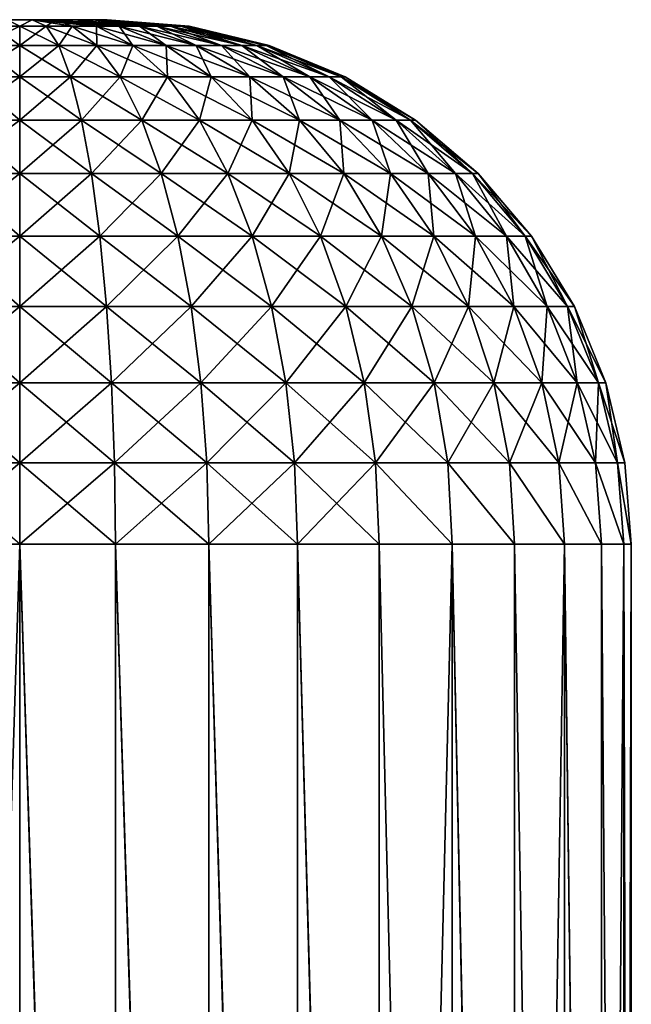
# Model space of a CAD drawing. Header units: metres. Extents: x -44 to 117, y -432 to 89.
# Tile 595 of 656: x -40 to -36.5, y -190.63 to -185. Entities that reach past the tile are written whole.
import ezdxf

# ---------------------------------------------------------------- set-up
doc = ezdxf.new("R2010")
doc.units = ezdxf.units.M
doc.layers.add('solid_125568', color=7, linetype='CONTINUOUS')

msp = doc.modelspace()

# ---------------------------------------------------------------- linework, layer by layer
at = {"layer": 'solid_125568'}
for points in [[(-39.928879, -185, 449.505096), (-40.479935, -185, 449.859772), (-40.5, -185, 450)], [(-39.5, -185, 450), (-39.928879, -185, 449.505096), (-40.5, -185, 450)], [(-40.5, -185, 450), (-40.071121, -185, 450.494904), (-39.5, -185, 450)], [(-39.928879, -185, 449.505096), (-40.420654, -185, 449.729736), (-40.479935, -185, 449.859772)], [(-39.928879, -185, 449.505096), (-40.327351, -185, 449.62207), (-40.420654, -185, 449.729736)], [(-39.928879, -185, 449.505096), (-40.20755, -185, 449.545105), (-40.327351, -185, 449.62207)], [(-39.928879, -185, 449.505096), (-40.071075, -185, 449.505066), (-40.20755, -185, 449.545105)], [(-40, -185.036942, 449.030701), (-40.15163, -185.036942, 449.042633), (-40.071075, -185, 449.505066)], [(-40.15163, -185.036942, 450.957367), (-40, -185.036942, 450.969299), (-40.071121, -185, 450.494904)], [(-40.071121, -185, 450.494904), (-39.520065, -185, 450.140228), (-39.5, -185, 450)], [(-40.071121, -185, 450.494904), (-39.579346, -185, 450.270264), (-39.520065, -185, 450.140228)], [(-40.071121, -185, 450.494904), (-39.672649, -185, 450.37793), (-39.579346, -185, 450.270264)], [(-40.071121, -185, 450.494904), (-39.79245, -185, 450.454895), (-39.672649, -185, 450.37793)], [(-40.071121, -185, 450.494904), (-39.928925, -185, 450.494934), (-39.79245, -185, 450.454895)], [(-40, -185.036942, 450.969299), (-39.928925, -185, 450.494934), (-40.071121, -185, 450.494904)], [(-40, -185.036942, 449.030701), (-40.071075, -185, 449.505066), (-39.928879, -185, 449.505096)], [(-39.84837, -185.036942, 449.042633), (-40, -185.036942, 449.030701), (-39.928879, -185, 449.505096)], [(-40, -185.036942, 450.969299), (-39.84837, -185.036942, 450.957367), (-39.928925, -185, 450.494934)], [(-39.84837, -185.036942, 450.957367), (-39.79245, -185, 450.454895), (-39.928925, -185, 450.494934)], [(-39.70047, -185.036942, 449.078156), (-39.84837, -185.036942, 449.042633), (-39.928879, -185, 449.505096)], [(-39.559948, -185.036942, 449.136353), (-39.70047, -185.036942, 449.078156), (-39.928879, -185, 449.505096)], [(-39.43026, -185.036942, 449.21582), (-39.559948, -185.036942, 449.136353), (-39.928879, -185, 449.505096)], [(-39.314602, -185.036942, 449.314606), (-39.43026, -185.036942, 449.21582), (-39.928879, -185, 449.505096)], [(-39.21582, -185.036942, 449.430267), (-39.314602, -185.036942, 449.314606), (-39.928879, -185, 449.505096)], [(-39.136349, -185.036942, 449.559937), (-39.21582, -185.036942, 449.430267), (-39.928879, -185, 449.505096)], [(-39.07814, -185.036942, 449.70047), (-39.136349, -185.036942, 449.559937), (-39.928879, -185, 449.505096)], [(-39.042633, -185.036942, 449.848358), (-39.928879, -185, 449.505096), (-39.5, -185, 450)], [(-39.042633, -185.036942, 449.848358), (-39.07814, -185.036942, 449.70047), (-39.928879, -185, 449.505096)], [(-39.84837, -185.036942, 450.957367), (-39.70047, -185.036942, 450.921844), (-39.79245, -185, 450.454895)], [(-39.559948, -185.036942, 450.863647), (-39.672649, -185, 450.37793), (-39.79245, -185, 450.454895)], [(-39.70047, -185.036942, 450.921844), (-39.559948, -185.036942, 450.863647), (-39.79245, -185, 450.454895)], [(-39.314602, -185.036942, 450.685394), (-39.579346, -185, 450.270264), (-39.672649, -185, 450.37793)], [(-39.43026, -185.036942, 450.78418), (-39.314602, -185.036942, 450.685394), (-39.672649, -185, 450.37793)], [(-39.559948, -185.036942, 450.863647), (-39.43026, -185.036942, 450.78418), (-39.672649, -185, 450.37793)], [(-39.136349, -185.036942, 450.440063), (-39.520065, -185, 450.140228), (-39.579346, -185, 450.270264)], [(-39.21582, -185.036942, 450.569733), (-39.136349, -185.036942, 450.440063), (-39.579346, -185, 450.270264)], [(-39.314602, -185.036942, 450.685394), (-39.21582, -185.036942, 450.569733), (-39.579346, -185, 450.270264)], [(-39.042633, -185.036942, 450.151642), (-39.5, -185, 450), (-39.520065, -185, 450.140228)], [(-39.07814, -185.036942, 450.29953), (-39.042633, -185.036942, 450.151642), (-39.520065, -185, 450.140228)], [(-39.136349, -185.036942, 450.440063), (-39.07814, -185.036942, 450.29953), (-39.520065, -185, 450.140228)], [(-39.030701, -185.036942, 450), (-39.042633, -185.036942, 449.848358), (-39.5, -185, 450)], [(-39.042633, -185.036942, 450.151642), (-39.030701, -185.036942, 450), (-39.5, -185, 450)], [(-40.223309, -185.146973, 448.590088), (-40.15163, -185.036942, 449.042633), (-40, -185.036942, 449.030701)], [(-40.223309, -185.146973, 448.590088), (-40, -185.036942, 449.030701), (-40, -185.146973, 448.57251)], [(-40, -185.146973, 451.42749), (-40.15163, -185.036942, 450.957367), (-40.223309, -185.146973, 451.409912)], [(-40, -185.146973, 451.42749), (-40, -185.036942, 450.969299), (-40.15163, -185.036942, 450.957367)], [(-40, -185.146973, 448.57251), (-40, -185.036942, 449.030701), (-39.84837, -185.036942, 449.042633)], [(-40, -185.146973, 448.57251), (-39.84837, -185.036942, 449.042633), (-39.776691, -185.146973, 448.590088)], [(-39.776691, -185.146973, 451.409912), (-39.84837, -185.036942, 450.957367), (-40, -185.036942, 450.969299)], [(-39.776691, -185.146973, 451.409912), (-40, -185.036942, 450.969299), (-40, -185.146973, 451.42749)], [(-39.776691, -185.146973, 448.590088), (-39.84837, -185.036942, 449.042633), (-39.70047, -185.036942, 449.078156)], [(-39.55888, -185.146973, 451.357635), (-39.70047, -185.036942, 450.921844), (-39.84837, -185.036942, 450.957367)], [(-39.55888, -185.146973, 451.357635), (-39.84837, -185.036942, 450.957367), (-39.776691, -185.146973, 451.409912)], [(-39.776691, -185.146973, 448.590088), (-39.70047, -185.036942, 449.078156), (-39.55888, -185.146973, 448.642365)], [(-39.55888, -185.146973, 448.642365), (-39.70047, -185.036942, 449.078156), (-39.559948, -185.036942, 449.136353)], [(-39.351929, -185.146973, 451.271912), (-39.559948, -185.036942, 450.863647), (-39.70047, -185.036942, 450.921844)], [(-39.351929, -185.146973, 451.271912), (-39.70047, -185.036942, 450.921844), (-39.55888, -185.146973, 451.357635)], [(-39.351929, -185.146973, 448.728088), (-39.559948, -185.036942, 449.136353), (-39.43026, -185.036942, 449.21582)], [(-39.55888, -185.146973, 448.642365), (-39.559948, -185.036942, 449.136353), (-39.351929, -185.146973, 448.728088)], [(-39.160938, -185.146973, 451.154877), (-39.43026, -185.036942, 450.78418), (-39.559948, -185.036942, 450.863647)], [(-39.160938, -185.146973, 451.154877), (-39.559948, -185.036942, 450.863647), (-39.351929, -185.146973, 451.271912)], [(-39.160938, -185.146973, 448.845123), (-39.43026, -185.036942, 449.21582), (-39.314602, -185.036942, 449.314606)], [(-39.351929, -185.146973, 448.728088), (-39.43026, -185.036942, 449.21582), (-39.160938, -185.146973, 448.845123)], [(-38.990608, -185.146973, 451.009399), (-39.314602, -185.036942, 450.685394), (-39.43026, -185.036942, 450.78418)], [(-38.990608, -185.146973, 451.009399), (-39.43026, -185.036942, 450.78418), (-39.160938, -185.146973, 451.154877)], [(-38.990608, -185.146973, 448.990601), (-39.314602, -185.036942, 449.314606), (-39.21582, -185.036942, 449.430267)], [(-39.160938, -185.146973, 448.845123), (-39.314602, -185.036942, 449.314606), (-38.990608, -185.146973, 448.990601)], [(-38.845131, -185.146973, 450.83905), (-39.21582, -185.036942, 450.569733), (-39.314602, -185.036942, 450.685394)], [(-38.845131, -185.146973, 450.83905), (-39.314602, -185.036942, 450.685394), (-38.990608, -185.146973, 451.009399)], [(-38.845131, -185.146973, 449.16095), (-39.21582, -185.036942, 449.430267), (-39.136349, -185.036942, 449.559937)], [(-38.990608, -185.146973, 448.990601), (-39.21582, -185.036942, 449.430267), (-38.845131, -185.146973, 449.16095)], [(-38.728092, -185.146973, 450.648071), (-39.136349, -185.036942, 450.440063), (-39.21582, -185.036942, 450.569733)], [(-38.728092, -185.146973, 450.648071), (-39.21582, -185.036942, 450.569733), (-38.845131, -185.146973, 450.83905)], [(-38.728092, -185.146973, 449.351929), (-39.136349, -185.036942, 449.559937), (-39.07814, -185.036942, 449.70047)], [(-38.845131, -185.146973, 449.16095), (-39.136349, -185.036942, 449.559937), (-38.728092, -185.146973, 449.351929)], [(-38.642368, -185.146973, 450.441132), (-39.07814, -185.036942, 450.29953), (-39.136349, -185.036942, 450.440063)], [(-38.642368, -185.146973, 450.441132), (-39.136349, -185.036942, 450.440063), (-38.728092, -185.146973, 450.648071)], [(-38.642368, -185.146973, 449.558868), (-39.07814, -185.036942, 449.70047), (-39.042633, -185.036942, 449.848358)], [(-38.728092, -185.146973, 449.351929), (-39.07814, -185.036942, 449.70047), (-38.642368, -185.146973, 449.558868)], [(-38.590076, -185.146973, 450.223297), (-39.042633, -185.036942, 450.151642), (-39.07814, -185.036942, 450.29953)], [(-38.590076, -185.146973, 450.223297), (-39.07814, -185.036942, 450.29953), (-38.642368, -185.146973, 450.441132)], [(-38.590076, -185.146973, 449.776703), (-39.042633, -185.036942, 449.848358), (-39.030701, -185.036942, 450)], [(-38.642368, -185.146973, 449.558868), (-39.042633, -185.036942, 449.848358), (-38.590076, -185.146973, 449.776703)], [(-39.042633, -185.036942, 450.151642), (-38.572502, -185.146973, 450), (-39.030701, -185.036942, 450)], [(-38.590076, -185.146973, 450.223297), (-38.572502, -185.146973, 450), (-39.042633, -185.036942, 450.151642)], [(-38.590076, -185.146973, 449.776703), (-39.030701, -185.036942, 450), (-38.572502, -185.146973, 450)], [(-40, -185.146973, 448.57251), (-40, -185.327408, 448.137177), (-40.291409, -185.327408, 448.160126)], [(-40.223309, -185.146973, 448.590088), (-40, -185.146973, 448.57251), (-40.291409, -185.327408, 448.160126)], [(-40.223309, -185.146973, 451.409912), (-40.291409, -185.327408, 451.839874), (-40, -185.327408, 451.862823)], [(-40, -185.146973, 451.42749), (-40.223309, -185.146973, 451.409912), (-40, -185.327408, 451.862823)], [(-39.776691, -185.146973, 448.590088), (-39.708591, -185.327408, 448.160126), (-40, -185.327408, 448.137177)], [(-40, -185.146973, 448.57251), (-39.776691, -185.146973, 448.590088), (-40, -185.327408, 448.137177)], [(-40, -185.146973, 451.42749), (-40, -185.327408, 451.862823), (-39.708591, -185.327408, 451.839874)], [(-39.776691, -185.146973, 451.409912), (-40, -185.146973, 451.42749), (-39.708591, -185.327408, 451.839874)], [(-39.776691, -185.146973, 448.590088), (-39.55888, -185.146973, 448.642365), (-39.708591, -185.327408, 448.160126)], [(-39.776691, -185.146973, 451.409912), (-39.708591, -185.327408, 451.839874), (-39.424362, -185.327408, 451.771637)], [(-39.55888, -185.146973, 451.357635), (-39.776691, -185.146973, 451.409912), (-39.424362, -185.327408, 451.771637)], [(-39.55888, -185.146973, 448.642365), (-39.424362, -185.327408, 448.228363), (-39.708591, -185.327408, 448.160126)], [(-39.55888, -185.146973, 448.642365), (-39.351929, -185.146973, 448.728088), (-39.424362, -185.327408, 448.228363)], [(-39.55888, -185.146973, 451.357635), (-39.424362, -185.327408, 451.771637), (-39.154301, -185.327408, 451.65979)], [(-39.351929, -185.146973, 451.271912), (-39.55888, -185.146973, 451.357635), (-39.154301, -185.327408, 451.65979)], [(-39.351929, -185.146973, 448.728088), (-39.154301, -185.327408, 448.34021), (-39.424362, -185.327408, 448.228363)], [(-39.351929, -185.146973, 448.728088), (-39.160938, -185.146973, 448.845123), (-39.154301, -185.327408, 448.34021)], [(-39.351929, -185.146973, 451.271912), (-39.154301, -185.327408, 451.65979), (-38.905067, -185.327408, 451.50705)], [(-39.160938, -185.146973, 451.154877), (-39.351929, -185.146973, 451.271912), (-38.905067, -185.327408, 451.50705)], [(-39.160938, -185.146973, 448.845123), (-38.905067, -185.327408, 448.49295), (-39.154301, -185.327408, 448.34021)], [(-39.160938, -185.146973, 448.845123), (-38.990608, -185.146973, 448.990601), (-38.905067, -185.327408, 448.49295)], [(-39.160938, -185.146973, 451.154877), (-38.905067, -185.327408, 451.50705), (-38.682796, -185.327408, 451.3172)], [(-38.990608, -185.146973, 451.009399), (-39.160938, -185.146973, 451.154877), (-38.682796, -185.327408, 451.3172)], [(-38.990608, -185.146973, 448.990601), (-38.682796, -185.327408, 448.6828), (-38.905067, -185.327408, 448.49295)], [(-38.990608, -185.146973, 448.990601), (-38.845131, -185.146973, 449.16095), (-38.682796, -185.327408, 448.6828)], [(-38.990608, -185.146973, 451.009399), (-38.682796, -185.327408, 451.3172), (-38.492954, -185.327408, 451.09494)], [(-38.845131, -185.146973, 450.83905), (-38.990608, -185.146973, 451.009399), (-38.492954, -185.327408, 451.09494)], [(-38.845131, -185.146973, 449.16095), (-38.492954, -185.327408, 448.90506), (-38.682796, -185.327408, 448.6828)], [(-38.845131, -185.146973, 449.16095), (-38.728092, -185.146973, 449.351929), (-38.492954, -185.327408, 448.90506)], [(-38.845131, -185.146973, 450.83905), (-38.492954, -185.327408, 451.09494), (-38.340225, -185.327408, 450.845703)], [(-38.728092, -185.146973, 450.648071), (-38.845131, -185.146973, 450.83905), (-38.340225, -185.327408, 450.845703)], [(-38.728092, -185.146973, 449.351929), (-38.340225, -185.327408, 449.154297), (-38.492954, -185.327408, 448.90506)], [(-38.728092, -185.146973, 449.351929), (-38.642368, -185.146973, 449.558868), (-38.340225, -185.327408, 449.154297)], [(-38.728092, -185.146973, 450.648071), (-38.340225, -185.327408, 450.845703), (-38.228363, -185.327408, 450.575653)], [(-38.642368, -185.146973, 450.441132), (-38.728092, -185.146973, 450.648071), (-38.228363, -185.327408, 450.575653)], [(-38.642368, -185.146973, 449.558868), (-38.228363, -185.327408, 449.424347), (-38.340225, -185.327408, 449.154297)], [(-38.642368, -185.146973, 449.558868), (-38.590076, -185.146973, 449.776703), (-38.228363, -185.327408, 449.424347)], [(-38.642368, -185.146973, 450.441132), (-38.228363, -185.327408, 450.575653), (-38.160126, -185.327408, 450.291412)], [(-38.590076, -185.146973, 450.223297), (-38.642368, -185.146973, 450.441132), (-38.160126, -185.327408, 450.291412)], [(-38.590076, -185.146973, 450.223297), (-38.137192, -185.327408, 450), (-38.572502, -185.146973, 450)], [(-38.590076, -185.146973, 450.223297), (-38.160126, -185.327408, 450.291412), (-38.137192, -185.327408, 450)], [(-38.590076, -185.146973, 449.776703), (-38.160126, -185.327408, 449.708588), (-38.228363, -185.327408, 449.424347)], [(-38.590076, -185.146973, 449.776703), (-38.572502, -185.146973, 450), (-38.160126, -185.327408, 449.708588)], [(-38.572502, -185.146973, 450), (-38.137192, -185.327408, 450), (-38.160126, -185.327408, 449.708588)], [(-40, -185.327408, 448.137177), (-40, -185.573776, 447.735504), (-40.354244, -185.573776, 447.763397)], [(-40.291409, -185.327408, 448.160126), (-40, -185.327408, 448.137177), (-40.354244, -185.573776, 447.763397)], [(-40.291409, -185.327408, 451.839874), (-40.354244, -185.573776, 452.236603), (-40, -185.573776, 452.264496)], [(-40, -185.327408, 451.862823), (-40.291409, -185.327408, 451.839874), (-40, -185.573776, 452.264496)], [(-39.708591, -185.327408, 448.160126), (-39.645756, -185.573776, 447.763397), (-40, -185.573776, 447.735504)], [(-40, -185.327408, 448.137177), (-39.708591, -185.327408, 448.160126), (-40, -185.573776, 447.735504)], [(-40, -185.327408, 451.862823), (-40, -185.573776, 452.264496), (-39.645756, -185.573776, 452.236603)], [(-39.708591, -185.327408, 451.839874), (-40, -185.327408, 451.862823), (-39.645756, -185.573776, 452.236603)], [(-39.708591, -185.327408, 448.160126), (-39.424362, -185.327408, 448.228363), (-39.645756, -185.573776, 447.763397)], [(-39.708591, -185.327408, 451.839874), (-39.645756, -185.573776, 452.236603), (-39.300232, -185.573776, 452.153656)], [(-39.424362, -185.327408, 451.771637), (-39.708591, -185.327408, 451.839874), (-39.300232, -185.573776, 452.153656)], [(-39.424362, -185.327408, 448.228363), (-39.300232, -185.573776, 447.846344), (-39.645756, -185.573776, 447.763397)], [(-39.424362, -185.327408, 448.228363), (-39.154301, -185.327408, 448.34021), (-39.300232, -185.573776, 447.846344)], [(-39.424362, -185.327408, 451.771637), (-39.300232, -185.573776, 452.153656), (-38.971939, -185.573776, 452.01767)], [(-39.154301, -185.327408, 451.65979), (-39.424362, -185.327408, 451.771637), (-38.971939, -185.573776, 452.01767)], [(-39.154301, -185.327408, 448.34021), (-38.971939, -185.573776, 447.98233), (-39.300232, -185.573776, 447.846344)], [(-39.154301, -185.327408, 448.34021), (-38.905067, -185.327408, 448.49295), (-38.971939, -185.573776, 447.98233)], [(-39.154301, -185.327408, 451.65979), (-38.971939, -185.573776, 452.01767), (-38.668961, -185.573776, 451.832031)], [(-38.905067, -185.327408, 451.50705), (-39.154301, -185.327408, 451.65979), (-38.668961, -185.573776, 451.832031)], [(-38.905067, -185.327408, 448.49295), (-38.668961, -185.573776, 448.167969), (-38.971939, -185.573776, 447.98233)], [(-38.905067, -185.327408, 448.49295), (-38.682796, -185.327408, 448.6828), (-38.668961, -185.573776, 448.167969)], [(-38.905067, -185.327408, 451.50705), (-38.668961, -185.573776, 451.832031), (-38.398758, -185.573776, 451.601227)], [(-38.682796, -185.327408, 451.3172), (-38.905067, -185.327408, 451.50705), (-38.398758, -185.573776, 451.601227)], [(-38.682796, -185.327408, 448.6828), (-38.398758, -185.573776, 448.398773), (-38.668961, -185.573776, 448.167969)], [(-38.682796, -185.327408, 448.6828), (-38.492954, -185.327408, 448.90506), (-38.398758, -185.573776, 448.398773)], [(-38.682796, -185.327408, 451.3172), (-38.398758, -185.573776, 451.601227), (-38.167984, -185.573776, 451.331024)], [(-38.492954, -185.327408, 451.09494), (-38.682796, -185.327408, 451.3172), (-38.167984, -185.573776, 451.331024)], [(-38.492954, -185.327408, 448.90506), (-38.167984, -185.573776, 448.668976), (-38.398758, -185.573776, 448.398773)], [(-38.492954, -185.327408, 448.90506), (-38.340225, -185.327408, 449.154297), (-38.167984, -185.573776, 448.668976)], [(-38.492954, -185.327408, 451.09494), (-38.167984, -185.573776, 451.331024), (-37.982319, -185.573776, 451.028046)], [(-38.340225, -185.327408, 450.845703), (-38.492954, -185.327408, 451.09494), (-37.982319, -185.573776, 451.028046)], [(-38.340225, -185.327408, 449.154297), (-37.982319, -185.573776, 448.971954), (-38.167984, -185.573776, 448.668976)], [(-38.340225, -185.327408, 449.154297), (-38.228363, -185.327408, 449.424347), (-37.982319, -185.573776, 448.971954)], [(-38.340225, -185.327408, 450.845703), (-37.982319, -185.573776, 451.028046), (-37.846336, -185.573776, 450.699768)], [(-38.228363, -185.327408, 450.575653), (-38.340225, -185.327408, 450.845703), (-37.846336, -185.573776, 450.699768)], [(-38.228363, -185.327408, 449.424347), (-37.846336, -185.573776, 449.300232), (-37.982319, -185.573776, 448.971954)], [(-38.228363, -185.327408, 449.424347), (-38.160126, -185.327408, 449.708588), (-37.846336, -185.573776, 449.300232)], [(-38.228363, -185.327408, 450.575653), (-37.846336, -185.573776, 450.699768), (-37.763382, -185.573776, 450.354248)], [(-38.160126, -185.327408, 450.291412), (-38.228363, -185.327408, 450.575653), (-37.763382, -185.573776, 450.354248)], [(-38.160126, -185.327408, 450.291412), (-37.735504, -185.573776, 450), (-38.137192, -185.327408, 450)], [(-38.160126, -185.327408, 450.291412), (-37.763382, -185.573776, 450.354248), (-37.735504, -185.573776, 450)], [(-38.160126, -185.327408, 449.708588), (-37.763382, -185.573776, 449.645752), (-37.846336, -185.573776, 449.300232)], [(-38.160126, -185.327408, 449.708588), (-38.137192, -185.327408, 450), (-37.763382, -185.573776, 449.645752)], [(-38.137192, -185.327408, 450), (-37.735504, -185.573776, 450), (-37.763382, -185.573776, 449.645752)], [(-40, -185.573776, 447.735504), (-40, -185.880005, 447.37735), (-40.410275, -185.880005, 447.409637)], [(-40.354244, -185.573776, 447.763397), (-40, -185.573776, 447.735504), (-40.410275, -185.880005, 447.409637)], [(-40.354244, -185.573776, 452.236603), (-40.410275, -185.880005, 452.590363), (-40, -185.880005, 452.62265)], [(-40, -185.573776, 452.264496), (-40.354244, -185.573776, 452.236603), (-40, -185.880005, 452.62265)], [(-39.645756, -185.573776, 447.763397), (-39.589725, -185.880005, 447.409637), (-40, -185.880005, 447.37735)], [(-40, -185.573776, 447.735504), (-39.645756, -185.573776, 447.763397), (-40, -185.880005, 447.37735)], [(-40, -185.573776, 452.264496), (-40, -185.880005, 452.62265), (-39.589725, -185.880005, 452.590363)], [(-39.645756, -185.573776, 452.236603), (-40, -185.573776, 452.264496), (-39.589725, -185.880005, 452.590363)], [(-39.645756, -185.573776, 447.763397), (-39.300232, -185.573776, 447.846344), (-39.589725, -185.880005, 447.409637)], [(-39.645756, -185.573776, 452.236603), (-39.589725, -185.880005, 452.590363), (-39.189556, -185.880005, 452.494293)], [(-39.300232, -185.573776, 452.153656), (-39.645756, -185.573776, 452.236603), (-39.189556, -185.880005, 452.494293)], [(-39.300232, -185.573776, 447.846344), (-39.189556, -185.880005, 447.505707), (-39.589725, -185.880005, 447.409637)], [(-39.300232, -185.573776, 447.846344), (-38.971939, -185.573776, 447.98233), (-39.189556, -185.880005, 447.505707)], [(-39.300232, -185.573776, 452.153656), (-39.189556, -185.880005, 452.494293), (-38.809341, -185.880005, 452.336792)], [(-38.971939, -185.573776, 452.01767), (-39.300232, -185.573776, 452.153656), (-38.809341, -185.880005, 452.336792)], [(-38.971939, -185.573776, 447.98233), (-38.809341, -185.880005, 447.663208), (-39.189556, -185.880005, 447.505707)], [(-38.971939, -185.573776, 447.98233), (-38.668961, -185.573776, 448.167969), (-38.809341, -185.880005, 447.663208)], [(-38.971939, -185.573776, 452.01767), (-38.809341, -185.880005, 452.336792), (-38.458443, -185.880005, 452.121765)], [(-38.668961, -185.573776, 451.832031), (-38.971939, -185.573776, 452.01767), (-38.458443, -185.880005, 452.121765)], [(-38.668961, -185.573776, 448.167969), (-38.458443, -185.880005, 447.878235), (-38.809341, -185.880005, 447.663208)], [(-38.668961, -185.573776, 448.167969), (-38.398758, -185.573776, 448.398773), (-38.458443, -185.880005, 447.878235)], [(-38.668961, -185.573776, 451.832031), (-38.458443, -185.880005, 452.121765), (-38.145504, -185.880005, 451.854492)], [(-38.398758, -185.573776, 451.601227), (-38.668961, -185.573776, 451.832031), (-38.145504, -185.880005, 451.854492)], [(-38.398758, -185.573776, 448.398773), (-38.145504, -185.880005, 448.145508), (-38.458443, -185.880005, 447.878235)], [(-38.398758, -185.573776, 448.398773), (-38.167984, -185.573776, 448.668976), (-38.145504, -185.880005, 448.145508)], [(-38.398758, -185.573776, 451.601227), (-38.145504, -185.880005, 451.854492), (-37.878231, -185.880005, 451.541565)], [(-38.167984, -185.573776, 451.331024), (-38.398758, -185.573776, 451.601227), (-37.878231, -185.880005, 451.541565)], [(-38.167984, -185.573776, 448.668976), (-37.878231, -185.880005, 448.458435), (-38.145504, -185.880005, 448.145508)], [(-38.167984, -185.573776, 448.668976), (-37.982319, -185.573776, 448.971954), (-37.878231, -185.880005, 448.458435)], [(-38.167984, -185.573776, 451.331024), (-37.878231, -185.880005, 451.541565), (-37.6632, -185.880005, 451.190674)], [(-37.982319, -185.573776, 451.028046), (-38.167984, -185.573776, 451.331024), (-37.6632, -185.880005, 451.190674)], [(-37.982319, -185.573776, 448.971954), (-37.6632, -185.880005, 448.809326), (-37.878231, -185.880005, 448.458435)], [(-37.982319, -185.573776, 448.971954), (-37.846336, -185.573776, 449.300232), (-37.6632, -185.880005, 448.809326)], [(-37.982319, -185.573776, 451.028046), (-37.6632, -185.880005, 451.190674), (-37.505711, -185.880005, 450.810455)], [(-37.846336, -185.573776, 450.699768), (-37.982319, -185.573776, 451.028046), (-37.505711, -185.880005, 450.810455)], [(-37.846336, -185.573776, 449.300232), (-37.505711, -185.880005, 449.189545), (-37.6632, -185.880005, 448.809326)], [(-37.846336, -185.573776, 449.300232), (-37.763382, -185.573776, 449.645752), (-37.505711, -185.880005, 449.189545)], [(-37.846336, -185.573776, 450.699768), (-37.505711, -185.880005, 450.810455), (-37.409637, -185.880005, 450.410278)], [(-37.763382, -185.573776, 450.354248), (-37.846336, -185.573776, 450.699768), (-37.409637, -185.880005, 450.410278)], [(-37.763382, -185.573776, 450.354248), (-37.37735, -185.880005, 450), (-37.735504, -185.573776, 450)], [(-37.763382, -185.573776, 450.354248), (-37.409637, -185.880005, 450.410278), (-37.37735, -185.880005, 450)], [(-37.763382, -185.573776, 449.645752), (-37.409637, -185.880005, 449.589722), (-37.505711, -185.880005, 449.189545)], [(-37.763382, -185.573776, 449.645752), (-37.735504, -185.573776, 450), (-37.409637, -185.880005, 449.589722)], [(-37.735504, -185.573776, 450), (-37.37735, -185.880005, 450), (-37.409637, -185.880005, 449.589722)], [(-40, -185.880005, 447.37735), (-40, -186.238556, 447.071564), (-40.458107, -186.238556, 447.107605)], [(-40.410275, -185.880005, 447.409637), (-40, -185.880005, 447.37735), (-40.458107, -186.238556, 447.107605)], [(-40.410275, -185.880005, 452.590363), (-40.458107, -186.238556, 452.892395), (-40, -186.238556, 452.928436)], [(-40, -185.880005, 452.62265), (-40.410275, -185.880005, 452.590363), (-40, -186.238556, 452.928436)], [(-39.589725, -185.880005, 447.409637), (-39.541893, -186.238556, 447.107605), (-40, -186.238556, 447.071564)], [(-40, -185.880005, 447.37735), (-39.589725, -185.880005, 447.409637), (-40, -186.238556, 447.071564)], [(-40, -185.880005, 452.62265), (-40, -186.238556, 452.928436), (-39.541893, -186.238556, 452.892395)], [(-39.589725, -185.880005, 452.590363), (-40, -185.880005, 452.62265), (-39.541893, -186.238556, 452.892395)], [(-39.589725, -185.880005, 447.409637), (-39.189556, -185.880005, 447.505707), (-39.541893, -186.238556, 447.107605)], [(-39.589725, -185.880005, 452.590363), (-39.541893, -186.238556, 452.892395), (-39.095062, -186.238556, 452.785095)], [(-39.189556, -185.880005, 452.494293), (-39.589725, -185.880005, 452.590363), (-39.095062, -186.238556, 452.785095)], [(-39.189556, -185.880005, 447.505707), (-39.095062, -186.238556, 447.214905), (-39.541893, -186.238556, 447.107605)], [(-39.189556, -185.880005, 447.505707), (-38.809341, -185.880005, 447.663208), (-39.095062, -186.238556, 447.214905)], [(-39.189556, -185.880005, 452.494293), (-39.095062, -186.238556, 452.785095), (-38.670517, -186.238556, 452.609253)], [(-38.809341, -185.880005, 452.336792), (-39.189556, -185.880005, 452.494293), (-38.670517, -186.238556, 452.609253)], [(-38.809341, -185.880005, 447.663208), (-38.670517, -186.238556, 447.390747), (-39.095062, -186.238556, 447.214905)], [(-38.809341, -185.880005, 447.663208), (-38.458443, -185.880005, 447.878235), (-38.670517, -186.238556, 447.390747)], [(-38.809341, -185.880005, 452.336792), (-38.670517, -186.238556, 452.609253), (-38.278709, -186.238556, 452.369141)], [(-38.458443, -185.880005, 452.121765), (-38.809341, -185.880005, 452.336792), (-38.278709, -186.238556, 452.369141)], [(-38.458443, -185.880005, 447.878235), (-38.278709, -186.238556, 447.630859), (-38.670517, -186.238556, 447.390747)], [(-38.458443, -185.880005, 447.878235), (-38.145504, -185.880005, 448.145508), (-38.278709, -186.238556, 447.630859)], [(-38.458443, -185.880005, 452.121765), (-38.278709, -186.238556, 452.369141), (-37.929283, -186.238556, 452.070709)], [(-38.145504, -185.880005, 451.854492), (-38.458443, -185.880005, 452.121765), (-37.929283, -186.238556, 452.070709)], [(-38.145504, -185.880005, 448.145508), (-37.929283, -186.238556, 447.929291), (-38.278709, -186.238556, 447.630859)], [(-38.145504, -185.880005, 448.145508), (-37.878231, -185.880005, 448.458435), (-37.929283, -186.238556, 447.929291)], [(-38.145504, -185.880005, 451.854492), (-37.929283, -186.238556, 452.070709), (-37.630848, -186.238556, 451.721283)], [(-37.878231, -185.880005, 451.541565), (-38.145504, -185.880005, 451.854492), (-37.630848, -186.238556, 451.721283)], [(-37.878231, -185.880005, 448.458435), (-37.630848, -186.238556, 448.278717), (-37.929283, -186.238556, 447.929291)], [(-37.878231, -185.880005, 448.458435), (-37.6632, -185.880005, 448.809326), (-37.630848, -186.238556, 448.278717)], [(-37.878231, -185.880005, 451.541565), (-37.630848, -186.238556, 451.721283), (-37.390747, -186.238556, 451.329468)], [(-37.6632, -185.880005, 451.190674), (-37.878231, -185.880005, 451.541565), (-37.390747, -186.238556, 451.329468)], [(-37.6632, -185.880005, 448.809326), (-37.390747, -186.238556, 448.670532), (-37.630848, -186.238556, 448.278717)], [(-37.6632, -185.880005, 448.809326), (-37.505711, -185.880005, 449.189545), (-37.390747, -186.238556, 448.670532)], [(-37.6632, -185.880005, 451.190674), (-37.390747, -186.238556, 451.329468), (-37.214893, -186.238556, 450.904938)], [(-37.505711, -185.880005, 450.810455), (-37.6632, -185.880005, 451.190674), (-37.214893, -186.238556, 450.904938)], [(-37.505711, -185.880005, 449.189545), (-37.214893, -186.238556, 449.095062), (-37.390747, -186.238556, 448.670532)], [(-37.505711, -185.880005, 449.189545), (-37.409637, -185.880005, 449.589722), (-37.214893, -186.238556, 449.095062)], [(-37.505711, -185.880005, 450.810455), (-37.214893, -186.238556, 450.904938), (-37.10762, -186.238556, 450.458099)], [(-37.409637, -185.880005, 450.410278), (-37.505711, -185.880005, 450.810455), (-37.10762, -186.238556, 450.458099)], [(-37.409637, -185.880005, 450.410278), (-37.071568, -186.238556, 450), (-37.37735, -185.880005, 450)], [(-37.409637, -185.880005, 450.410278), (-37.10762, -186.238556, 450.458099), (-37.071568, -186.238556, 450)], [(-37.409637, -185.880005, 449.589722), (-37.10762, -186.238556, 449.541901), (-37.214893, -186.238556, 449.095062)], [(-37.409637, -185.880005, 449.589722), (-37.37735, -185.880005, 450), (-37.10762, -186.238556, 449.541901)], [(-37.37735, -185.880005, 450), (-37.071568, -186.238556, 450), (-37.10762, -186.238556, 449.541901)], [(-40, -186.238556, 447.071564), (-40, -186.640549, 446.825684), (-40.496571, -186.640549, 446.864777)], [(-40.458107, -186.238556, 447.107605), (-40, -186.238556, 447.071564), (-40.496571, -186.640549, 446.864777)], [(-40.458107, -186.238556, 452.892395), (-40.496571, -186.640549, 453.135223), (-40, -186.640549, 453.174316)], [(-40, -186.238556, 452.928436), (-40.458107, -186.238556, 452.892395), (-40, -186.640549, 453.174316)], [(-39.541893, -186.238556, 447.107605), (-39.503429, -186.640549, 446.864777), (-40, -186.640549, 446.825684)], [(-40, -186.238556, 447.071564), (-39.541893, -186.238556, 447.107605), (-40, -186.640549, 446.825684)], [(-40, -186.238556, 452.928436), (-40, -186.640549, 453.174316), (-39.503429, -186.640549, 453.135223)], [(-39.541893, -186.238556, 452.892395), (-40, -186.238556, 452.928436), (-39.503429, -186.640549, 453.135223)], [(-39.541893, -186.238556, 447.107605), (-39.095062, -186.238556, 447.214905), (-39.503429, -186.640549, 446.864777)], [(-39.541893, -186.238556, 452.892395), (-39.503429, -186.640549, 453.135223), (-39.019089, -186.640549, 453.018951)], [(-39.095062, -186.238556, 452.785095), (-39.541893, -186.238556, 452.892395), (-39.019089, -186.640549, 453.018951)], [(-39.095062, -186.238556, 447.214905), (-39.019089, -186.640549, 446.981049), (-39.503429, -186.640549, 446.864777)], [(-39.095062, -186.238556, 447.214905), (-38.670517, -186.238556, 447.390747), (-39.019089, -186.640549, 446.981049)], [(-39.095062, -186.238556, 452.785095), (-39.019089, -186.640549, 453.018951), (-38.558899, -186.640549, 452.828339)], [(-38.670517, -186.238556, 452.609253), (-39.095062, -186.238556, 452.785095), (-38.558899, -186.640549, 452.828339)], [(-38.670517, -186.238556, 447.390747), (-38.558899, -186.640549, 447.171661), (-39.019089, -186.640549, 446.981049)], [(-38.670517, -186.238556, 447.390747), (-38.278709, -186.238556, 447.630859), (-38.558899, -186.640549, 447.171661)], [(-38.670517, -186.238556, 452.609253), (-38.558899, -186.640549, 452.828339), (-38.134193, -186.640549, 452.568054)], [(-38.278709, -186.238556, 452.369141), (-38.670517, -186.238556, 452.609253), (-38.134193, -186.640549, 452.568054)], [(-38.278709, -186.238556, 447.630859), (-38.134193, -186.640549, 447.431946), (-38.558899, -186.640549, 447.171661)], [(-38.278709, -186.238556, 447.630859), (-37.929283, -186.238556, 447.929291), (-38.134193, -186.640549, 447.431946)], [(-38.278709, -186.238556, 452.369141), (-38.134193, -186.640549, 452.568054), (-37.755428, -186.640549, 452.244568)], [(-37.929283, -186.238556, 452.070709), (-38.278709, -186.238556, 452.369141), (-37.755428, -186.640549, 452.244568)], [(-37.929283, -186.238556, 447.929291), (-37.755428, -186.640549, 447.755432), (-38.134193, -186.640549, 447.431946)], [(-37.929283, -186.238556, 447.929291), (-37.630848, -186.238556, 448.278717), (-37.755428, -186.640549, 447.755432)], [(-37.929283, -186.238556, 452.070709), (-37.755428, -186.640549, 452.244568), (-37.431934, -186.640549, 451.865814)], [(-37.630848, -186.238556, 451.721283), (-37.929283, -186.238556, 452.070709), (-37.431934, -186.640549, 451.865814)], [(-37.630848, -186.238556, 448.278717), (-37.431934, -186.640549, 448.134186), (-37.755428, -186.640549, 447.755432)], [(-37.630848, -186.238556, 448.278717), (-37.390747, -186.238556, 448.670532), (-37.431934, -186.640549, 448.134186)], [(-37.630848, -186.238556, 451.721283), (-37.431934, -186.640549, 451.865814), (-37.171677, -186.640549, 451.441101)], [(-37.390747, -186.238556, 451.329468), (-37.630848, -186.238556, 451.721283), (-37.171677, -186.640549, 451.441101)], [(-37.390747, -186.238556, 448.670532), (-37.171677, -186.640549, 448.558899), (-37.431934, -186.640549, 448.134186)], [(-37.390747, -186.238556, 448.670532), (-37.214893, -186.238556, 449.095062), (-37.171677, -186.640549, 448.558899)], [(-37.390747, -186.238556, 451.329468), (-37.171677, -186.640549, 451.441101), (-36.98106, -186.640549, 450.980927)], [(-37.214893, -186.238556, 450.904938), (-37.390747, -186.238556, 451.329468), (-36.98106, -186.640549, 450.980927)], [(-37.214893, -186.238556, 449.095062), (-36.98106, -186.640549, 449.019073), (-37.171677, -186.640549, 448.558899)], [(-37.214893, -186.238556, 449.095062), (-37.10762, -186.238556, 449.541901), (-36.98106, -186.640549, 449.019073)], [(-37.214893, -186.238556, 450.904938), (-36.98106, -186.640549, 450.980927), (-36.86478, -186.640549, 450.496582)], [(-37.10762, -186.238556, 450.458099), (-37.214893, -186.238556, 450.904938), (-36.86478, -186.640549, 450.496582)], [(-37.10762, -186.238556, 450.458099), (-36.825699, -186.640549, 450), (-37.071568, -186.238556, 450)], [(-37.10762, -186.238556, 450.458099), (-36.86478, -186.640549, 450.496582), (-36.825699, -186.640549, 450)], [(-37.10762, -186.238556, 449.541901), (-36.86478, -186.640549, 449.503418), (-36.98106, -186.640549, 449.019073)], [(-37.10762, -186.238556, 449.541901), (-37.071568, -186.238556, 450), (-36.86478, -186.640549, 449.503418)], [(-37.071568, -186.238556, 450), (-36.825699, -186.640549, 450), (-36.86478, -186.640549, 449.503418)], [(-40, -186.640549, 446.825684), (-40, -187.07608, 446.645813), (-40.524712, -187.07608, 446.687103)], [(-40.496571, -186.640549, 446.864777), (-40, -186.640549, 446.825684), (-40.524712, -187.07608, 446.687103)], [(-40.496571, -186.640549, 453.135223), (-40.524712, -187.07608, 453.312897), (-40, -187.07608, 453.354187)], [(-40, -186.640549, 453.174316), (-40.496571, -186.640549, 453.135223), (-40, -187.07608, 453.354187)], [(-39.503429, -186.640549, 446.864777), (-39.475288, -187.07608, 446.687103), (-40, -187.07608, 446.645813)], [(-40, -186.640549, 446.825684), (-39.503429, -186.640549, 446.864777), (-40, -187.07608, 446.645813)], [(-40, -186.640549, 453.174316), (-40, -187.07608, 453.354187), (-39.475288, -187.07608, 453.312897)], [(-39.503429, -186.640549, 453.135223), (-40, -186.640549, 453.174316), (-39.475288, -187.07608, 453.312897)], [(-39.503429, -186.640549, 446.864777), (-39.019089, -186.640549, 446.981049), (-39.475288, -187.07608, 446.687103)], [(-39.503429, -186.640549, 453.135223), (-39.475288, -187.07608, 453.312897), (-38.963501, -187.07608, 453.190033)], [(-39.019089, -186.640549, 453.018951), (-39.503429, -186.640549, 453.135223), (-38.963501, -187.07608, 453.190033)], [(-39.019089, -186.640549, 446.981049), (-38.963501, -187.07608, 446.809967), (-39.475288, -187.07608, 446.687103)], [(-39.019089, -186.640549, 446.981049), (-38.558899, -186.640549, 447.171661), (-38.963501, -187.07608, 446.809967)], [(-39.019089, -186.640549, 453.018951), (-38.963501, -187.07608, 453.190033), (-38.47723, -187.07608, 452.988617)], [(-38.558899, -186.640549, 452.828339), (-39.019089, -186.640549, 453.018951), (-38.47723, -187.07608, 452.988617)], [(-38.558899, -186.640549, 447.171661), (-38.47723, -187.07608, 447.011383), (-38.963501, -187.07608, 446.809967)], [(-38.558899, -186.640549, 447.171661), (-38.134193, -186.640549, 447.431946), (-38.47723, -187.07608, 447.011383)], [(-38.558899, -186.640549, 452.828339), (-38.47723, -187.07608, 452.988617), (-38.028458, -187.07608, 452.713593)], [(-38.134193, -186.640549, 452.568054), (-38.558899, -186.640549, 452.828339), (-38.028458, -187.07608, 452.713593)], [(-38.134193, -186.640549, 447.431946), (-38.028458, -187.07608, 447.286407), (-38.47723, -187.07608, 447.011383)], [(-38.134193, -186.640549, 447.431946), (-37.755428, -186.640549, 447.755432), (-38.028458, -187.07608, 447.286407)], [(-38.134193, -186.640549, 452.568054), (-38.028458, -187.07608, 452.713593), (-37.628231, -187.07608, 452.371765)], [(-37.755428, -186.640549, 452.244568), (-38.134193, -186.640549, 452.568054), (-37.628231, -187.07608, 452.371765)], [(-37.755428, -186.640549, 447.755432), (-37.628231, -187.07608, 447.628235), (-38.028458, -187.07608, 447.286407)], [(-37.755428, -186.640549, 447.755432), (-37.431934, -186.640549, 448.134186), (-37.628231, -187.07608, 447.628235)], [(-37.755428, -186.640549, 452.244568), (-37.628231, -187.07608, 452.371765), (-37.286407, -187.07608, 451.971527)], [(-37.431934, -186.640549, 451.865814), (-37.755428, -186.640549, 452.244568), (-37.286407, -187.07608, 451.971527)], [(-37.431934, -186.640549, 448.134186), (-37.286407, -187.07608, 448.028473), (-37.628231, -187.07608, 447.628235)], [(-37.431934, -186.640549, 448.134186), (-37.171677, -186.640549, 448.558899), (-37.286407, -187.07608, 448.028473)], [(-37.431934, -186.640549, 451.865814), (-37.286407, -187.07608, 451.971527), (-37.011398, -187.07608, 451.522766)], [(-37.171677, -186.640549, 451.441101), (-37.431934, -186.640549, 451.865814), (-37.011398, -187.07608, 451.522766)], [(-37.171677, -186.640549, 448.558899), (-37.011398, -187.07608, 448.477234), (-37.286407, -187.07608, 448.028473)], [(-37.171677, -186.640549, 448.558899), (-36.98106, -186.640549, 449.019073), (-37.011398, -187.07608, 448.477234)], [(-37.171677, -186.640549, 451.441101), (-37.011398, -187.07608, 451.522766), (-36.809978, -187.07608, 451.036499)], [(-36.98106, -186.640549, 450.980927), (-37.171677, -186.640549, 451.441101), (-36.809978, -187.07608, 451.036499)], [(-36.98106, -186.640549, 449.019073), (-36.809978, -187.07608, 448.963501), (-37.011398, -187.07608, 448.477234)], [(-36.98106, -186.640549, 449.019073), (-36.86478, -186.640549, 449.503418), (-36.809978, -187.07608, 448.963501)], [(-36.98106, -186.640549, 450.980927), (-36.809978, -187.07608, 451.036499), (-36.687107, -187.07608, 450.524719)], [(-36.86478, -186.640549, 450.496582), (-36.98106, -186.640549, 450.980927), (-36.687107, -187.07608, 450.524719)], [(-36.86478, -186.640549, 450.496582), (-36.645813, -187.07608, 450), (-36.825699, -186.640549, 450)], [(-36.86478, -186.640549, 450.496582), (-36.687107, -187.07608, 450.524719), (-36.645813, -187.07608, 450)], [(-36.86478, -186.640549, 449.503418), (-36.687107, -187.07608, 449.475281), (-36.809978, -187.07608, 448.963501)], [(-36.86478, -186.640549, 449.503418), (-36.825699, -186.640549, 450), (-36.687107, -187.07608, 449.475281)], [(-36.825699, -186.640549, 450), (-36.645813, -187.07608, 450), (-36.687107, -187.07608, 449.475281)], [(-40, -187.07608, 446.645813), (-40, -187.534424, 446.536346), (-40.541836, -187.534424, 446.578979)], [(-40.524712, -187.07608, 446.687103), (-40, -187.07608, 446.645813), (-40.541836, -187.534424, 446.578979)], [(-40.524712, -187.07608, 453.312897), (-40.541836, -187.534424, 453.421021), (-40, -187.534424, 453.463654)], [(-40, -187.07608, 453.354187), (-40.524712, -187.07608, 453.312897), (-40, -187.534424, 453.463654)], [(-39.475288, -187.07608, 446.687103), (-39.458164, -187.534424, 446.578979), (-40, -187.534424, 446.536346)], [(-40, -187.07608, 446.645813), (-39.475288, -187.07608, 446.687103), (-40, -187.534424, 446.536346)], [(-40, -187.07608, 453.354187), (-40, -187.534424, 453.463654), (-39.458164, -187.534424, 453.421021)], [(-39.475288, -187.07608, 453.312897), (-40, -187.07608, 453.354187), (-39.458164, -187.534424, 453.421021)], [(-39.475288, -187.07608, 446.687103), (-38.963501, -187.07608, 446.809967), (-39.458164, -187.534424, 446.578979)], [(-39.475288, -187.07608, 453.312897), (-39.458164, -187.534424, 453.421021), (-38.929672, -187.534424, 453.294128)], [(-38.963501, -187.07608, 453.190033), (-39.475288, -187.07608, 453.312897), (-38.929672, -187.534424, 453.294128)], [(-38.963501, -187.07608, 446.809967), (-38.929672, -187.534424, 446.705872), (-39.458164, -187.534424, 446.578979)], [(-38.963501, -187.07608, 446.809967), (-38.47723, -187.07608, 447.011383), (-38.929672, -187.534424, 446.705872)], [(-38.963501, -187.07608, 453.190033), (-38.929672, -187.534424, 453.294128), (-38.427536, -187.534424, 453.086151)], [(-38.47723, -187.07608, 452.988617), (-38.963501, -187.07608, 453.190033), (-38.427536, -187.534424, 453.086151)], [(-38.47723, -187.07608, 447.011383), (-38.427536, -187.534424, 446.913849), (-38.929672, -187.534424, 446.705872)], [(-38.47723, -187.07608, 447.011383), (-38.028458, -187.07608, 447.286407), (-38.427536, -187.534424, 446.913849)], [(-38.47723, -187.07608, 452.988617), (-38.427536, -187.534424, 453.086151), (-37.964115, -187.534424, 452.802155)], [(-38.028458, -187.07608, 452.713593), (-38.47723, -187.07608, 452.988617), (-37.964115, -187.534424, 452.802155)], [(-38.028458, -187.07608, 447.286407), (-37.964115, -187.534424, 447.197845), (-38.427536, -187.534424, 446.913849)], [(-38.028458, -187.07608, 447.286407), (-37.628231, -187.07608, 447.628235), (-37.964115, -187.534424, 447.197845)], [(-38.028458, -187.07608, 452.713593), (-37.964115, -187.534424, 452.802155), (-37.550827, -187.534424, 452.449158)], [(-37.628231, -187.07608, 452.371765), (-38.028458, -187.07608, 452.713593), (-37.550827, -187.534424, 452.449158)], [(-37.628231, -187.07608, 447.628235), (-37.550827, -187.534424, 447.550842), (-37.964115, -187.534424, 447.197845)], [(-37.628231, -187.07608, 447.628235), (-37.286407, -187.07608, 448.028473), (-37.550827, -187.534424, 447.550842)], [(-37.628231, -187.07608, 452.371765), (-37.550827, -187.534424, 452.449158), (-37.197845, -187.534424, 452.035889)], [(-37.286407, -187.07608, 451.971527), (-37.628231, -187.07608, 452.371765), (-37.197845, -187.534424, 452.035889)], [(-37.286407, -187.07608, 448.028473), (-37.197845, -187.534424, 447.964111), (-37.550827, -187.534424, 447.550842)], [(-37.286407, -187.07608, 448.028473), (-37.011398, -187.07608, 448.477234), (-37.197845, -187.534424, 447.964111)], [(-37.286407, -187.07608, 451.971527), (-37.197845, -187.534424, 452.035889), (-36.913864, -187.534424, 451.572479)], [(-37.011398, -187.07608, 451.522766), (-37.286407, -187.07608, 451.971527), (-36.913864, -187.534424, 451.572479)], [(-37.011398, -187.07608, 448.477234), (-36.913864, -187.534424, 448.427521), (-37.197845, -187.534424, 447.964111)], [(-37.011398, -187.07608, 448.477234), (-36.809978, -187.07608, 448.963501), (-36.913864, -187.534424, 448.427521)], [(-37.011398, -187.07608, 451.522766), (-36.913864, -187.534424, 451.572479), (-36.705872, -187.534424, 451.070313)], [(-36.809978, -187.07608, 451.036499), (-37.011398, -187.07608, 451.522766), (-36.705872, -187.534424, 451.070313)], [(-36.809978, -187.07608, 448.963501), (-36.705872, -187.534424, 448.929688), (-36.913864, -187.534424, 448.427521)], [(-36.809978, -187.07608, 448.963501), (-36.687107, -187.07608, 449.475281), (-36.705872, -187.534424, 448.929688)], [(-36.809978, -187.07608, 451.036499), (-36.705872, -187.534424, 451.070313), (-36.578991, -187.534424, 450.54184)], [(-36.687107, -187.07608, 450.524719), (-36.809978, -187.07608, 451.036499), (-36.578991, -187.534424, 450.54184)], [(-36.687107, -187.07608, 449.475281), (-36.578991, -187.534424, 449.45816), (-36.705872, -187.534424, 448.929688)], [(-36.687107, -187.07608, 450.524719), (-36.536346, -187.534424, 450), (-36.645813, -187.07608, 450)], [(-36.687107, -187.07608, 450.524719), (-36.578991, -187.534424, 450.54184), (-36.536346, -187.534424, 450)], [(-36.687107, -187.07608, 449.475281), (-36.645813, -187.07608, 450), (-36.578991, -187.534424, 449.45816)], [(-36.645813, -187.07608, 450), (-36.536346, -187.534424, 450), (-36.578991, -187.534424, 449.45816)], [(-40, -187.534424, 453.463654), (-40.547504, -188, 453.456909), (-39.99995, -188, 453.5)], [(-40, -187.534424, 453.463654), (-40.541836, -187.534424, 453.421021), (-40.547504, -188, 453.456909)], [(-40.541836, -187.534424, 446.578979), (-40, -187.534424, 446.536346), (-40.00005, -188, 446.5)], [(-40, -187.534424, 446.536346), (-39.452496, -188, 446.543091), (-40.00005, -188, 446.5)], [(-40, -187.534424, 446.536346), (-39.458164, -187.534424, 446.578979), (-39.452496, -188, 446.543091)], [(-39.458164, -187.534424, 453.421021), (-40, -187.534424, 453.463654), (-39.99995, -188, 453.5)], [(-39.458164, -187.534424, 453.421021), (-39.99995, -188, 453.5), (-39.452446, -188, 453.456909)], [(-39.458164, -187.534424, 446.578979), (-38.918472, -188, 446.671295), (-39.452496, -188, 446.543091)], [(-39.458164, -187.534424, 446.578979), (-38.929672, -187.534424, 446.705872), (-38.918472, -188, 446.671295)], [(-38.929672, -187.534424, 453.294128), (-39.458164, -187.534424, 453.421021), (-39.452446, -188, 453.456909)], [(-38.929672, -187.534424, 453.294128), (-39.452446, -188, 453.456909), (-38.918392, -188, 453.328674)], [(-38.929672, -187.534424, 446.705872), (-38.411057, -188, 446.88147), (-38.918472, -188, 446.671295)], [(-38.929672, -187.534424, 446.705872), (-38.427536, -187.534424, 446.913849), (-38.411057, -188, 446.88147)], [(-38.427536, -187.534424, 453.086151), (-38.929672, -187.534424, 453.294128), (-38.918392, -188, 453.328674)], [(-38.427536, -187.534424, 453.086151), (-38.918392, -188, 453.328674), (-38.411022, -188, 453.11853)], [(-38.427536, -187.534424, 446.913849), (-37.94278, -188, 447.168427), (-38.411057, -188, 446.88147)], [(-38.427536, -187.534424, 446.913849), (-37.964115, -187.534424, 447.197845), (-37.94278, -188, 447.168427)], [(-37.964115, -187.534424, 452.802155), (-38.427536, -187.534424, 453.086151), (-38.411022, -188, 453.11853)], [(-37.964115, -187.534424, 452.802155), (-38.411022, -188, 453.11853), (-37.942738, -188, 452.831543)], [(-37.964115, -187.534424, 447.197845), (-37.52515, -188, 447.525116), (-37.94278, -188, 447.168427)], [(-37.964115, -187.534424, 447.197845), (-37.550827, -187.534424, 447.550842), (-37.52515, -188, 447.525116)], [(-37.964115, -187.534424, 452.802155), (-37.942738, -188, 452.831543), (-37.525135, -188, 452.474884)], [(-37.550827, -187.534424, 452.449158), (-37.964115, -187.534424, 452.802155), (-37.525135, -188, 452.474884)], [(-37.550827, -187.534424, 447.550842), (-37.168457, -188, 447.942719), (-37.52515, -188, 447.525116)], [(-37.550827, -187.534424, 447.550842), (-37.197845, -187.534424, 447.964111), (-37.168457, -188, 447.942719)], [(-37.550827, -187.534424, 452.449158), (-37.525135, -188, 452.474884), (-37.168442, -188, 452.057251)], [(-37.197845, -187.534424, 452.035889), (-37.550827, -187.534424, 452.449158), (-37.168442, -188, 452.057251)], [(-37.197845, -187.534424, 447.964111), (-36.881489, -188, 448.411011), (-37.168457, -188, 447.942719)], [(-37.197845, -187.534424, 447.964111), (-36.913864, -187.534424, 448.427521), (-36.881489, -188, 448.411011)], [(-37.197845, -187.534424, 452.035889), (-37.168442, -188, 452.057251), (-36.881485, -188, 451.588989)], [(-36.913864, -187.534424, 451.572479), (-37.197845, -187.534424, 452.035889), (-36.881485, -188, 451.588989)], [(-36.913864, -187.534424, 448.427521), (-36.67131, -188, 448.918427), (-36.881489, -188, 448.411011)], [(-36.913864, -187.534424, 448.427521), (-36.705872, -187.534424, 448.929688), (-36.67131, -188, 448.918427)], [(-36.913864, -187.534424, 451.572479), (-36.881485, -188, 451.588989), (-36.671303, -188, 451.081573)], [(-36.705872, -187.534424, 451.070313), (-36.913864, -187.534424, 451.572479), (-36.671303, -188, 451.081573)], [(-36.705872, -187.534424, 448.929688), (-36.543095, -188, 449.452454), (-36.67131, -188, 448.918427)], [(-36.705872, -187.534424, 448.929688), (-36.578991, -187.534424, 449.45816), (-36.543095, -188, 449.452454)], [(-36.705872, -187.534424, 451.070313), (-36.671303, -188, 451.081573), (-36.543091, -188, 450.547516)], [(-36.578991, -187.534424, 450.54184), (-36.705872, -187.534424, 451.070313), (-36.543091, -188, 450.547516)], [(-36.578991, -187.534424, 449.45816), (-36.5, -188, 450), (-36.543095, -188, 449.452454)], [(-36.578991, -187.534424, 449.45816), (-36.536346, -187.534424, 450), (-36.5, -188, 450)], [(-36.578991, -187.534424, 450.54184), (-36.5, -188, 450), (-36.536346, -187.534424, 450)], [(-36.578991, -187.534424, 450.54184), (-36.543091, -188, 450.547516), (-36.5, -188, 450)], [(-40.543175, -205, 453.457581), (-39.99995, -188, 453.5), (-40.547504, -188, 453.456909)], [(-40.543175, -205, 453.457581), (-39.995052, -205, 453.5), (-39.99995, -188, 453.5)], [(-39.456825, -205, 446.542419), (-40.004948, -205, 446.5), (-40.00005, -188, 446.5)], [(-39.456825, -205, 446.542419), (-40.00005, -188, 446.5), (-39.452496, -188, 446.543091)], [(-39.447048, -205, 453.456055), (-39.452446, -188, 453.456909), (-39.99995, -188, 453.5)], [(-39.995052, -205, 453.5), (-39.447048, -205, 453.456055), (-39.99995, -188, 453.5)], [(-38.9221, -205, 446.670105), (-39.456825, -205, 446.542419), (-39.452496, -188, 446.543091)], [(-38.9221, -205, 446.670105), (-39.452496, -188, 446.543091), (-38.918472, -188, 446.671295)], [(-38.912689, -205, 453.326813), (-38.918392, -188, 453.328674), (-39.452446, -188, 453.456909)], [(-39.447048, -205, 453.456055), (-38.912689, -205, 453.326813), (-39.452446, -188, 453.456909)], [(-38.413975, -205, 446.879974), (-38.9221, -205, 446.670105), (-38.918472, -188, 446.671295)], [(-38.413975, -205, 446.879974), (-38.918472, -188, 446.671295), (-38.411057, -188, 446.88147)], [(-38.405159, -205, 453.115509), (-38.411022, -188, 453.11853), (-38.918392, -188, 453.328674)], [(-38.912689, -205, 453.326813), (-38.405159, -205, 453.115509), (-38.918392, -188, 453.328674)], [(-37.944977, -205, 447.16684), (-38.413975, -205, 446.879974), (-38.411057, -188, 446.88147)], [(-37.944977, -205, 447.16684), (-38.411057, -188, 446.88147), (-37.94278, -188, 447.168427)], [(-37.936974, -205, 452.827362), (-37.942738, -188, 452.831543), (-38.411022, -188, 453.11853)], [(-38.405159, -205, 453.115509), (-37.936974, -205, 452.827362), (-38.411022, -188, 453.11853)], [(-37.52668, -205, 447.52356), (-37.944977, -205, 447.16684), (-37.94278, -188, 447.168427)], [(-37.52668, -205, 447.52356), (-37.94278, -188, 447.168427), (-37.52515, -188, 447.525116)], [(-37.936974, -205, 452.827362), (-37.525135, -188, 452.474884), (-37.942738, -188, 452.831543)], [(-37.936974, -205, 452.827362), (-37.519691, -205, 452.469421), (-37.525135, -188, 452.474884)], [(-37.169411, -205, 447.941406), (-37.52668, -205, 447.52356), (-37.52515, -188, 447.525116)], [(-37.169411, -205, 447.941406), (-37.52515, -188, 447.525116), (-37.168457, -188, 447.942719)], [(-37.163601, -205, 452.050568), (-37.168442, -188, 452.057251), (-37.525135, -188, 452.474884)], [(-37.519691, -205, 452.469421), (-37.163601, -205, 452.050568), (-37.525135, -188, 452.474884)], [(-36.881977, -205, 448.410065), (-37.169411, -205, 447.941406), (-37.168457, -188, 447.942719)], [(-36.881977, -205, 448.410065), (-37.168457, -188, 447.942719), (-36.881489, -188, 448.411011)], [(-37.163601, -205, 452.050568), (-36.881485, -188, 451.588989), (-37.168442, -188, 452.057251)], [(-37.163601, -205, 452.050568), (-36.877495, -205, 451.581116), (-36.881485, -188, 451.588989)], [(-36.671471, -205, 448.917908), (-36.881977, -205, 448.410065), (-36.881489, -188, 448.411011)], [(-36.671471, -205, 448.917908), (-36.881489, -188, 448.411011), (-36.67131, -188, 448.918427)], [(-36.668427, -205, 451.072662), (-36.671303, -188, 451.081573), (-36.881485, -188, 451.588989)], [(-36.877495, -205, 451.581116), (-36.668427, -205, 451.072662), (-36.881485, -188, 451.588989)], [(-36.671471, -205, 448.917908), (-36.67131, -188, 448.918427), (-36.543095, -188, 449.452454)], [(-36.543091, -205, 449.452484), (-36.671471, -205, 448.917908), (-36.543095, -188, 449.452454)], [(-36.541557, -205, 450.53775), (-36.543091, -188, 450.547516), (-36.671303, -188, 451.081573)], [(-36.668427, -205, 451.072662), (-36.541557, -205, 450.53775), (-36.671303, -188, 451.081573)], [(-36.543091, -205, 449.452484), (-36.543095, -188, 449.452454), (-36.5, -188, 450)], [(-36.5, -205, 450), (-36.5, -188, 450), (-36.543091, -188, 450.547516)], [(-36.543091, -205, 449.452484), (-36.5, -188, 450), (-36.5, -205, 450)], [(-36.541557, -205, 450.53775), (-36.5, -205, 450), (-36.543091, -188, 450.547516)]]:
    msp.add_3dface(points, dxfattribs=at)

doc.saveas('drawing.dxf')
